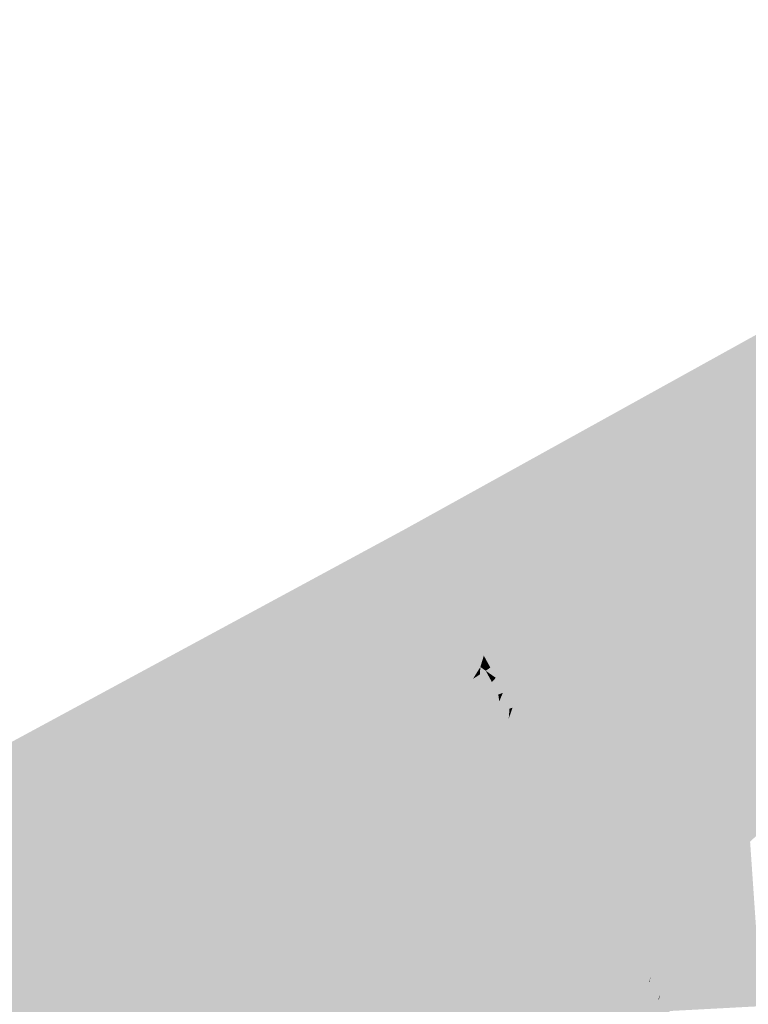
# Model space of a CAD drawing. Header units: metres. Extents: x 164696 to 183842, y 382615 to 387356.
# Tile 692 of 1056: x 182695.82 to 182697.44, y 386642.71 to 386644.91. Entities that reach past the tile are written whole.
import ezdxf

# ---------------------------------------------------------------- set-up
doc = ezdxf.new("R2010")
doc.units = ezdxf.units.M
doc.layers.add('C3D-SURFACE_TINSURFACE', color=7, linetype='Continuous')

msp = doc.modelspace()

# ---------------------------------------------------------------- linework, layer by layer
at = {"layer": 'C3D-SURFACE_TINSURFACE', "color": 11, "linetype": 'Continuous', "lineweight": -3, "true_color": 0xff8585}
for points in [[(182697.3308, 386644.1102), (182702.013, 386646.7242), (182696.6786, 386643.7692)], [(182697.3308, 386644.1102), (182700.0044, 386645.5786), (182702.013, 386646.7242)], [(182697.1816, 386643.8415), (182697.3308, 386644.1102), (182696.6786, 386643.7692)], [(182697.1816, 386643.8415), (182696.6786, 386643.7692), (182697.1272, 386643.8274)], [(182697.1272, 386643.8274), (182696.6786, 386643.7692), (182697.1114, 386643.8184)], [(182697.1304, 386643.8132), (182697.1114, 386643.8184), (182696.6786, 386643.7692)], [(182697.1304, 386643.8132), (182696.6786, 386643.7692), (182697.0799, 386643.8012)], [(182697.0799, 386643.8012), (182696.6786, 386643.7692), (182697.0366, 386643.791)], [(182697.0366, 386643.791), (182696.6786, 386643.7692), (182696.9887, 386643.7817)], [(182696.6786, 386643.7692), (182691.9161, 386641.1926), (182693.4628, 386641.9929)], [(182696.6786, 386643.7692), (182693.4628, 386641.9929), (182695.2684, 386642.8697)], [(182696.1941, 386643.1576), (182696.6786, 386643.7692), (182695.2684, 386642.8697)], [(182696.1476, 386643.0742), (182696.6786, 386643.7692), (182696.1941, 386643.1576)], [(182696.1476, 386643.0742), (182696.2527, 386643.1894), (182696.6786, 386643.7692)], [(182696.2527, 386643.1894), (182696.3316, 386643.2766), (182696.6786, 386643.7692)], [(182696.3572, 386643.2905), (182696.6786, 386643.7692), (182696.3316, 386643.2766)], [(182696.3572, 386643.2905), (182696.4156, 386643.356), (182696.6786, 386643.7692)], [(182696.4384, 386643.3684), (182696.6786, 386643.7692), (182696.4156, 386643.356)], [(182696.4384, 386643.3684), (182696.4829, 386643.4196), (182696.6786, 386643.7692)], [(182696.5034, 386643.4307), (182696.6786, 386643.7692), (182696.4829, 386643.4196)], [(182696.5239, 386643.4418), (182696.6786, 386643.7692), (182696.5034, 386643.4307)], [(182696.5444, 386643.453), (182696.6786, 386643.7692), (182696.5239, 386643.4418)], [(182696.5649, 386643.4641), (182696.6786, 386643.7692), (182696.5444, 386643.453)], [(182696.5854, 386643.4752), (182696.6786, 386643.7692), (182696.5649, 386643.4641)], [(182696.6059, 386643.487), (182696.6786, 386643.7692), (182696.5854, 386643.4752)], [(182696.6154, 386643.4697), (182696.6786, 386643.7692), (182696.6059, 386643.487)], [(182696.6154, 386643.4697), (182696.6997, 386643.7309), (182696.6786, 386643.7692)], [(182696.9887, 386643.7817), (182696.6786, 386643.7692), (182696.9755, 386643.7746)], [(182696.9926, 386643.7672), (182696.9755, 386643.7746), (182696.6786, 386643.7692)], [(182696.8907, 386643.6981), (182696.6786, 386643.7692), (182696.6997, 386643.7309)], [(182696.9065, 386643.7066), (182696.6786, 386643.7692), (182696.8907, 386643.6981)], [(182696.9065, 386643.7066), (182696.9048, 386643.7191), (182696.6786, 386643.7692)], [(182696.938, 386643.7237), (182696.6786, 386643.7692), (182696.9048, 386643.7191)], [(182696.9767, 386643.7292), (182696.6786, 386643.7692), (182696.938, 386643.7237)], [(182696.9937, 386643.739), (182696.6786, 386643.7692), (182696.9767, 386643.7292)], [(182696.9937, 386643.739), (182696.9634, 386643.7513), (182696.6786, 386643.7692)], [(182696.978, 386643.7592), (182696.6786, 386643.7692), (182696.9634, 386643.7513)], [(182696.9926, 386643.7672), (182696.6786, 386643.7692), (182696.978, 386643.7592)], [(182696.6154, 386643.4697), (182696.6465, 386643.5225), (182696.6997, 386643.7309)], [(182696.658, 386643.5017), (182696.6997, 386643.7309), (182696.6465, 386643.5225)], [(182696.658, 386643.5017), (182696.7208, 386643.6925), (182696.6997, 386643.7309)], [(182696.8871, 386643.6674), (182696.6997, 386643.7309), (182696.7208, 386643.6925)], [(182696.9029, 386643.6759), (182696.6997, 386643.7309), (182696.8871, 386643.6674)], [(182696.8907, 386643.6981), (182696.6997, 386643.7309), (182696.9029, 386643.6759)], [(182696.6709, 386643.4945), (182696.7208, 386643.6925), (182696.658, 386643.5017)], [(182696.6814, 386643.4753), (182696.7208, 386643.6925), (182696.6709, 386643.4945)], [(182696.6814, 386643.4753), (182696.7419, 386643.6541), (182696.7208, 386643.6925)], [(182696.9131, 386643.6265), (182696.7208, 386643.6925), (182696.7419, 386643.6541)], [(182696.9131, 386643.6265), (182696.8993, 386643.6452), (182696.7208, 386643.6925)], [(182696.8871, 386643.6674), (182696.7208, 386643.6925), (182696.8993, 386643.6452)], [(182696.7001, 386643.4854), (182696.7419, 386643.6541), (182696.6814, 386643.4753)], [(182696.7106, 386643.4662), (182696.7419, 386643.6541), (182696.7001, 386643.4854)], [(182696.7106, 386643.4662), (182696.763, 386643.6158), (182696.7419, 386643.6541)], [(182696.87, 386643.6094), (182696.7419, 386643.6541), (182696.763, 386643.6158)], [(182696.9236, 386643.6073), (182696.7419, 386643.6541), (182696.87, 386643.6094)], [(182696.9131, 386643.6265), (182696.7419, 386643.6541), (182696.9236, 386643.6073)], [(182696.7293, 386643.4763), (182696.763, 386643.6158), (182696.7106, 386643.4662)], [(182696.7398, 386643.4572), (182696.763, 386643.6158), (182696.7293, 386643.4763)], [(182696.7398, 386643.4572), (182696.7841, 386643.5774), (182696.763, 386643.6158)], [(182696.8581, 386643.5818), (182696.763, 386643.6158), (182696.7841, 386643.5774)], [(182696.8829, 386643.5861), (182696.763, 386643.6158), (182696.8581, 386643.5818)], [(182696.87, 386643.6094), (182696.763, 386643.6158), (182696.8829, 386643.5861)], [(182696.7585, 386643.4673), (182696.7841, 386643.5774), (182696.7398, 386643.4572)], [(182696.769, 386643.4481), (182696.7841, 386643.5774), (182696.7585, 386643.4673)], [(182696.769, 386643.4481), (182696.8052, 386643.539), (182696.7841, 386643.5774)], [(182696.8581, 386643.5818), (182696.7841, 386643.5774), (182696.8717, 386643.5571)], [(182696.8539, 386643.5515), (182696.7841, 386643.5774), (182696.8052, 386643.539)], [(182696.8717, 386643.5571), (182696.7841, 386643.5774), (182696.8539, 386643.5515)], [(182696.8539, 386643.5515), (182696.8052, 386643.539), (182696.868, 386643.526)], [(182696.769, 386643.4481), (182696.7891, 386643.4649), (182696.8052, 386643.539)], [(182696.8033, 386643.4502), (182696.8052, 386643.539), (182696.7891, 386643.4649)], [(182696.8033, 386643.4502), (182696.8263, 386643.5007), (182696.8052, 386643.539)], [(182696.8641, 386643.4946), (182696.8556, 386643.5192), (182696.8052, 386643.539)], [(182696.8641, 386643.4946), (182696.8052, 386643.539), (182696.8263, 386643.5007)], [(182696.868, 386643.526), (182696.8052, 386643.539), (182696.8556, 386643.5192)], [(182696.8185, 386643.4585), (182696.8263, 386643.5007), (182696.8033, 386643.4502)], [(182696.831, 386643.4358), (182696.8263, 386643.5007), (182696.8185, 386643.4585)], [(182696.831, 386643.4358), (182696.8474, 386643.4623), (182696.8263, 386643.5007)], [(182696.8551, 386643.4875), (182696.8263, 386643.5007), (182696.8474, 386643.4623)], [(182696.8551, 386643.4875), (182696.8641, 386643.4946), (182696.8263, 386643.5007)], [(182696.8551, 386643.4875), (182696.8474, 386643.4623), (182696.8697, 386643.461)], [(182696.831, 386643.4358), (182696.8463, 386643.4456), (182696.8474, 386643.4623)], [(182696.8595, 386643.4216), (182696.8474, 386643.4623), (182696.8463, 386643.4456)], [(182696.8595, 386643.4216), (182696.8685, 386643.4239), (182696.8474, 386643.4623)], [(182696.8593, 386643.4539), (182696.8474, 386643.4623), (182696.8685, 386643.4239)], [(182696.8593, 386643.4539), (182696.8697, 386643.461), (182696.8474, 386643.4623)], [(182696.8593, 386643.4539), (182696.8685, 386643.4239), (182696.8731, 386643.4288)], [(182696.8753, 386643.3958), (182696.8685, 386643.4239), (182696.8595, 386643.4216)], [(182696.8874, 386643.4009), (182696.8731, 386643.4288), (182696.8685, 386643.4239)], [(182696.8753, 386643.3958), (182696.8896, 386643.3855), (182696.8685, 386643.4239)], [(182696.8874, 386643.4009), (182696.8685, 386643.4239), (182696.8896, 386643.3855)], [(182696.8608, 386643.3898), (182696.8896, 386643.3855), (182696.8753, 386643.3958)], [(182696.882, 386643.3612), (182696.8896, 386643.3855), (182696.8608, 386643.3898)], [(182696.8874, 386643.4009), (182696.8896, 386643.3855), (182696.8973, 386643.4044)], [(182696.9124, 386643.3694), (182696.8973, 386643.4044), (182696.8896, 386643.3855)], [(182696.882, 386643.3612), (182696.9107, 386643.3472), (182696.8896, 386643.3855)], [(182696.9124, 386643.3694), (182696.8896, 386643.3855), (182696.9107, 386643.3472)], [(182696.9124, 386643.3694), (182696.9107, 386643.3472), (182696.9192, 386643.3717)], [(182696.9192, 386643.3717), (182696.9107, 386643.3472), (182696.9318, 386643.3088)], [(182696.9192, 386643.3717), (182696.9318, 386643.3088), (182696.9364, 386643.3404)], [(182696.882, 386643.3612), (182696.8717, 386643.3556), (182696.9107, 386643.3472)], [(182696.8869, 386643.3278), (182696.9107, 386643.3472), (182696.8717, 386643.3556)], [(182696.8869, 386643.3278), (182696.9318, 386643.3088), (182696.9107, 386643.3472)], [(182696.9433, 386643.3442), (182696.9364, 386643.3404), (182696.9318, 386643.3088)], [(182696.9578, 386643.298), (182696.9433, 386643.3442), (182696.9318, 386643.3088)], [(182696.8696, 386643.3239), (182696.9318, 386643.3088), (182696.8869, 386643.3278)], [(182696.9058, 386643.289), (182696.9318, 386643.3088), (182696.8696, 386643.3239)], [(182696.9058, 386643.289), (182696.9529, 386643.2704), (182696.9318, 386643.3088)], [(182696.9578, 386643.298), (182696.9318, 386643.3088), (182696.9529, 386643.2704)], [(182696.9631, 386643.303), (182696.9578, 386643.298), (182696.9529, 386643.2704)], [(182696.9631, 386643.303), (182696.9529, 386643.2704), (182696.9741, 386643.232)], [(182696.9631, 386643.303), (182696.9741, 386643.232), (182696.9815, 386643.2696)], [(182696.9058, 386643.289), (182696.8978, 386643.2847), (182696.9529, 386643.2704)], [(182696.9144, 386643.2545), (182696.9529, 386643.2704), (182696.8978, 386643.2847)], [(182696.9882, 386643.2783), (182696.9815, 386643.2696), (182696.9741, 386643.232)], [(182696.9882, 386643.2783), (182696.9741, 386643.232), (182696.9952, 386643.1937)], [(182696.9882, 386643.2783), (182696.9952, 386643.1937), (182697.0061, 386643.2457)], [(182696.9144, 386643.2545), (182696.9741, 386643.232), (182696.9529, 386643.2704)], [(182697.0188, 386643.2723), (182697.0061, 386643.2457), (182696.9952, 386643.1937)], [(182697.0188, 386643.2723), (182696.9952, 386643.1937), (182697.0427, 386643.1825)], [(182696.9144, 386643.2545), (182696.9064, 386643.2502), (182696.9741, 386643.232)], [(182696.923, 386643.22), (182696.9741, 386643.232), (182696.9064, 386643.2502)], [(182696.923, 386643.22), (182696.915, 386643.2157), (182696.9952, 386643.1937)], [(182697.011, 386643.1649), (182696.9952, 386643.1937), (182696.915, 386643.2157)], [(182696.923, 386643.22), (182696.9952, 386643.1937), (182696.9741, 386643.232)], [(182697.011, 386643.1649), (182697.0427, 386643.1825), (182696.9952, 386643.1937)], [(182696.1941, 386643.1576), (182695.2684, 386642.8697), (182695.9876, 386642.9794)], [(182696.5538, 386643.1512), (182696.5238, 386643.1341), (182696.5841, 386642.7205)], [(182696.5538, 386643.1512), (182696.5841, 386642.7205), (182696.5838, 386643.1317)], [(182696.5238, 386643.1341), (182696.4939, 386643.1178), (182696.5841, 386642.7205)], [(182697.0049, 386643.1439), (182696.5838, 386643.1317), (182696.5841, 386642.7205)], [(182697.0254, 386643.1065), (182697.0049, 386643.1439), (182696.5841, 386642.7205)], [(182696.4939, 386643.1178), (182696.4639, 386643.1015), (182696.5841, 386642.7205)], [(182697.046, 386643.0691), (182697.0254, 386643.1065), (182696.5841, 386642.7205)], [(182696.4339, 386643.0852), (182696.404, 386643.069), (182696.5841, 386642.7205)], [(182696.4639, 386643.1015), (182696.4339, 386643.0852), (182696.5841, 386642.7205)], [(182696.404, 386643.069), (182696.374, 386643.0527), (182696.5841, 386642.7205)], [(182697.0665, 386643.0318), (182697.046, 386643.0691), (182696.5841, 386642.7205)], [(182696.3331, 386643.0508), (182696.3017, 386643.0338), (182696.5841, 386642.7205)], [(182696.3331, 386643.0508), (182696.5841, 386642.7205), (182696.374, 386643.0527)], [(182696.2555, 386643.0309), (182696.2227, 386643.0131), (182696.5841, 386642.7205)], [(182696.2555, 386643.0309), (182696.5841, 386642.7205), (182696.3017, 386643.0338)], [(182697.0871, 386642.9944), (182697.0665, 386643.0318), (182696.5841, 386642.7205)], [(182696.1095, 386643.0001), (182696.094, 386642.961), (182696.5092, 386642.573)], [(182696.1095, 386643.0001), (182696.5092, 386642.573), (182696.1632, 386642.9985)], [(182696.1701, 386643.0079), (182696.1632, 386642.9985), (182696.5092, 386642.573)], [(182696.1701, 386643.0079), (182696.5841, 386642.7205), (182696.2227, 386643.0131)], [(182696.1701, 386643.0079), (182696.5092, 386642.573), (182696.5841, 386642.7205)], [(182697.1076, 386642.9571), (182697.0871, 386642.9944), (182696.5841, 386642.7205)], [(182696.0527, 386642.9857), (182695.9876, 386642.9794), (182695.2684, 386642.8697)], [(182696.0527, 386642.9857), (182695.2684, 386642.8697), (182696.0248, 386642.9706)], [(182696.0527, 386642.9857), (182696.0248, 386642.9706), (182696.5092, 386642.573)], [(182696.0527, 386642.9857), (182696.5092, 386642.573), (182696.094, 386642.961)], [(182696.0248, 386642.9706), (182695.2684, 386642.8697), (182695.9875, 386642.9503)], [(182695.9502, 386642.9301), (182695.9875, 386642.9503), (182695.2684, 386642.8697)], [(182695.9502, 386642.9301), (182696.5092, 386642.573), (182695.9875, 386642.9503)], [(182696.0248, 386642.9706), (182695.9875, 386642.9503), (182696.5092, 386642.573)], [(182697.1282, 386642.9197), (182697.1076, 386642.9571), (182696.5841, 386642.7205)], [(182695.913, 386642.9099), (182695.9502, 386642.9301), (182695.2684, 386642.8697)], [(182695.913, 386642.9099), (182696.5092, 386642.573), (182695.9502, 386642.9301)], [(182695.8757, 386642.8897), (182695.913, 386642.9099), (182695.2684, 386642.8697)], [(182695.8757, 386642.8897), (182696.5092, 386642.573), (182695.913, 386642.9099)], [(182697.1487, 386642.8823), (182697.1282, 386642.9197), (182696.5841, 386642.7205)], [(182695.8695, 386642.8863), (182695.8757, 386642.8897), (182695.2684, 386642.8697)], [(182695.8695, 386642.8863), (182695.2684, 386642.8697), (182695.7546, 386642.8695)], [(182695.8695, 386642.8863), (182696.5092, 386642.573), (182695.8757, 386642.8897)], [(182695.8695, 386642.8863), (182695.9147, 386642.8357), (182696.5092, 386642.573)], [(182697.1693, 386642.845), (182697.1487, 386642.8823), (182696.5841, 386642.7205)], [(182697.1898, 386642.8076), (182697.1693, 386642.845), (182696.5841, 386642.7205)], [(182695.7895, 386642.7145), (182696.5092, 386642.573), (182695.9147, 386642.8357)], [(182697.1623, 386642.7754), (182697.1898, 386642.8076), (182696.5841, 386642.7205)], [(182697.1623, 386642.7754), (182697.0899, 386642.3378), (182697.203, 386642.7969)], [(182697.203, 386642.7969), (182697.0899, 386642.3378), (182697.2235, 386642.7596)], [(182697.1623, 386642.7754), (182696.5841, 386642.7205), (182696.6787, 386642.3951)], [(182697.1623, 386642.7754), (182696.6787, 386642.3951), (182697.0899, 386642.3378)], [(182697.2242, 386642.7587), (182697.2235, 386642.7596), (182697.0899, 386642.3378)], [(182697.2242, 386642.7587), (182697.0899, 386642.3378), (182697.1272, 386642.3591)], [(182697.2242, 386642.7587), (182697.1272, 386642.3591), (182697.2446, 386642.7215)], [(182695.7895, 386642.7145), (182695.6426, 386642.2495), (182696.5092, 386642.573)], [(182696.5841, 386642.7205), (182696.5092, 386642.573), (182696.5206, 386642.5321)], [(182696.6225, 386642.4226), (182696.5841, 386642.7205), (182696.5206, 386642.5321)], [(182696.6787, 386642.3951), (182696.5841, 386642.7205), (182696.6225, 386642.4226)], [(182697.2452, 386642.7196), (182697.2446, 386642.7215), (182697.1272, 386642.3591)], [(182697.2452, 386642.7196), (182697.1272, 386642.3591), (182697.1644, 386642.3794)], [(182697.2452, 386642.7196), (182697.1644, 386642.3794), (182697.2655, 386642.6827)]]:
    msp.add_solid(points, dxfattribs=at)
at = {"layer": 'C3D-SURFACE_TINSURFACE', "color": 61, "linetype": 'Continuous', "lineweight": -3, "true_color": 0xe4eb6b}
for points in [[(182698.5166, 386644.73), (182700.0044, 386645.5786), (182697.3308, 386644.1102)], [(182698.5166, 386644.73), (182697.3308, 386644.1102), (182697.1816, 386643.8415)], [(182698.5166, 386644.73), (182697.1816, 386643.8415), (182697.7761, 386643.9269)], [(182697.7389, 386643.9067), (182697.7761, 386643.9269), (182697.1816, 386643.8415)], [(182697.7016, 386643.8853), (182697.7389, 386643.9067), (182697.1272, 386643.8274)], [(182697.7389, 386643.9067), (182697.1816, 386643.8415), (182697.1272, 386643.8274)], [(182697.7016, 386643.8853), (182697.1114, 386643.8184), (182697.1304, 386643.8132)], [(182697.7016, 386643.8853), (182697.1272, 386643.8274), (182697.1114, 386643.8184)], [(182697.7016, 386643.8853), (182697.1304, 386643.8132), (182697.6643, 386643.8651)], [(182697.6271, 386643.8449), (182697.6643, 386643.8651), (182697.1304, 386643.8132)], [(182697.5899, 386643.8247), (182697.6271, 386643.8449), (182697.0799, 386643.8012)], [(182697.6271, 386643.8449), (182697.1304, 386643.8132), (182697.0799, 386643.8012)], [(182697.5526, 386643.8044), (182697.5899, 386643.8247), (182697.0366, 386643.791)], [(182697.5899, 386643.8247), (182697.0799, 386643.8012), (182697.0366, 386643.791)], [(182697.5153, 386643.7842), (182696.9755, 386643.7746), (182696.9926, 386643.7672)], [(182697.5153, 386643.7842), (182696.9887, 386643.7817), (182696.9755, 386643.7746)], [(182697.5153, 386643.7842), (182697.5526, 386643.8044), (182696.9887, 386643.7817)], [(182697.5526, 386643.8044), (182697.0366, 386643.791), (182696.9887, 386643.7817)], [(182697.5153, 386643.7842), (182696.9926, 386643.7672), (182697.478, 386643.764)], [(182697.4408, 386643.7437), (182696.9926, 386643.7672), (182696.978, 386643.7592)], [(182697.4408, 386643.7437), (182697.478, 386643.764), (182696.9926, 386643.7672)], [(182697.4408, 386643.7437), (182697.9249, 386643.6325), (182697.478, 386643.764)], [(182697.4035, 386643.7235), (182696.978, 386643.7592), (182696.9634, 386643.7513)], [(182697.4035, 386643.7235), (182696.9634, 386643.7513), (182696.9937, 386643.739)], [(182697.4035, 386643.7235), (182697.4408, 386643.7437), (182696.978, 386643.7592)], [(182697.423, 386643.0926), (182697.4408, 386643.7437), (182697.4035, 386643.7235)], [(182697.423, 386643.0926), (182697.9462, 386643.5943), (182697.4408, 386643.7437)], [(182697.4408, 386643.7437), (182697.9462, 386643.5943), (182697.9249, 386643.6325)], [(182697.2545, 386643.6415), (182696.938, 386643.7237), (182696.9048, 386643.7191)], [(182697.2545, 386643.6415), (182696.9048, 386643.7191), (182696.9065, 386643.7066)], [(182697.2917, 386643.6617), (182696.9767, 386643.7292), (182696.938, 386643.7237)], [(182697.2545, 386643.6415), (182697.2917, 386643.6617), (182696.938, 386643.7237)], [(182697.329, 386643.6819), (182696.9937, 386643.739), (182696.9767, 386643.7292)], [(182697.2917, 386643.6617), (182697.329, 386643.6819), (182696.9767, 386643.7292)], [(182697.329, 386643.6819), (182697.3662, 386643.7033), (182696.9937, 386643.739)], [(182697.4035, 386643.7235), (182696.9937, 386643.739), (182697.3662, 386643.7033)], [(182697.423, 386643.0926), (182697.4035, 386643.7235), (182697.3662, 386643.7033)], [(182697.1799, 386643.601), (182696.9065, 386643.7066), (182696.8907, 386643.6981)], [(182697.1799, 386643.601), (182696.8907, 386643.6981), (182696.9029, 386643.6759)], [(182697.1799, 386643.601), (182697.2172, 386643.6213), (182696.9065, 386643.7066)], [(182697.2545, 386643.6415), (182696.9065, 386643.7066), (182697.2172, 386643.6213)], [(182697.423, 386643.0926), (182697.3662, 386643.7033), (182697.329, 386643.6819)], [(182697.1427, 386643.5808), (182696.9029, 386643.6759), (182696.8871, 386643.6674)], [(182697.1427, 386643.5808), (182697.1799, 386643.601), (182696.9029, 386643.6759)], [(182697.423, 386643.0926), (182697.329, 386643.6819), (182697.2917, 386643.6617)], [(182697.1427, 386643.5808), (182696.8871, 386643.6674), (182696.8993, 386643.6452)], [(182697.423, 386643.0926), (182697.2917, 386643.6617), (182697.2545, 386643.6415)], [(182697.1427, 386643.5808), (182696.8993, 386643.6452), (182696.9131, 386643.6265)], [(182697.423, 386643.0926), (182697.2545, 386643.6415), (182697.2172, 386643.6213)], [(182697.0681, 386643.5403), (182696.87, 386643.6094), (182696.8829, 386643.5861)], [(182697.0681, 386643.5403), (182696.9236, 386643.6073), (182696.87, 386643.6094)], [(182697.1054, 386643.5606), (182696.9131, 386643.6265), (182696.9236, 386643.6073)], [(182697.1427, 386643.5808), (182696.9131, 386643.6265), (182697.1054, 386643.5606)], [(182697.423, 386643.0926), (182697.2172, 386643.6213), (182697.1799, 386643.601)], [(182697.0309, 386643.5201), (182696.8829, 386643.5861), (182696.8581, 386643.5818)], [(182697.0309, 386643.5201), (182697.0681, 386643.5403), (182696.8829, 386643.5861)], [(182697.0681, 386643.5403), (182697.1054, 386643.5606), (182696.9236, 386643.6073)], [(182697.423, 386643.0926), (182697.1799, 386643.601), (182697.1427, 386643.5808)], [(182697.423, 386643.0926), (182697.9675, 386643.556), (182697.9462, 386643.5943)], [(182697.0309, 386643.5201), (182696.8581, 386643.5818), (182696.8717, 386643.5571)], [(182697.423, 386643.0926), (182697.1427, 386643.5808), (182697.1054, 386643.5606)], [(182696.9936, 386643.4999), (182696.8717, 386643.5571), (182696.8539, 386643.5515)], [(182696.9936, 386643.4999), (182696.8539, 386643.5515), (182696.868, 386643.526)], [(182696.9936, 386643.4999), (182697.0309, 386643.5201), (182696.8717, 386643.5571)], [(182697.0681, 386643.5403), (182697.0188, 386643.2723), (182697.1054, 386643.5606)], [(182697.423, 386643.0926), (182697.1054, 386643.5606), (182697.0188, 386643.2723)], [(182697.423, 386643.0926), (182697.4488, 386643.0727), (182697.9675, 386643.556)], [(182696.5837, 386643.2762), (182696.6465, 386643.5225), (182696.6154, 386643.4697)], [(182696.5837, 386643.2762), (182696.658, 386643.5017), (182696.6465, 386643.5225)], [(182696.9564, 386643.4796), (182696.868, 386643.526), (182696.8556, 386643.5192)], [(182696.9564, 386643.4796), (182696.9936, 386643.4999), (182696.868, 386643.526)], [(182696.9936, 386643.4999), (182696.9631, 386643.303), (182697.0309, 386643.5201)], [(182697.0309, 386643.5201), (182696.9631, 386643.303), (182696.9815, 386643.2696)], [(182697.0309, 386643.5201), (182696.9815, 386643.2696), (182696.9882, 386643.2783)], [(182697.0309, 386643.5201), (182696.9882, 386643.2783), (182697.0681, 386643.5403)], [(182697.0681, 386643.5403), (182696.9882, 386643.2783), (182697.0061, 386643.2457)], [(182697.0681, 386643.5403), (182697.0061, 386643.2457), (182697.0188, 386643.2723)], [(182696.5837, 386643.2762), (182696.6709, 386643.4945), (182696.658, 386643.5017)], [(182696.9564, 386643.4796), (182696.8556, 386643.5192), (182696.8641, 386643.4946)], [(182696.9564, 386643.4796), (182696.9433, 386643.3442), (182696.9936, 386643.4999)], [(182696.9936, 386643.4999), (182696.9433, 386643.3442), (182696.9578, 386643.298)], [(182696.9936, 386643.4999), (182696.9578, 386643.298), (182696.9631, 386643.303)], [(182696.5092, 386643.2347), (182696.5464, 386643.256), (182696.6059, 386643.487)], [(182696.5092, 386643.2347), (182696.6059, 386643.487), (182696.5854, 386643.4752)], [(182696.5464, 386643.256), (182696.6154, 386643.4697), (182696.6059, 386643.487)], [(182696.5837, 386643.2762), (182696.621, 386643.2965), (182696.6709, 386643.4945)], [(182696.621, 386643.2965), (182696.6814, 386643.4753), (182696.6709, 386643.4945)], [(182696.621, 386643.2965), (182696.6582, 386643.3167), (182696.7001, 386643.4854)], [(182696.621, 386643.2965), (182696.7001, 386643.4854), (182696.6814, 386643.4753)], [(182696.6582, 386643.3167), (182696.7106, 386643.4662), (182696.7001, 386643.4854)], [(182696.6582, 386643.3167), (182696.6955, 386643.3369), (182696.7293, 386643.4763)], [(182696.6582, 386643.3167), (182696.7293, 386643.4763), (182696.7106, 386643.4662)], [(182696.6955, 386643.3369), (182696.7398, 386643.4572), (182696.7293, 386643.4763)], [(182696.9564, 386643.4796), (182696.8641, 386643.4946), (182696.8551, 386643.4875)], [(182696.9191, 386643.4583), (182696.8551, 386643.4875), (182696.8697, 386643.461)], [(182696.9564, 386643.4796), (182696.8551, 386643.4875), (182696.9191, 386643.4583)], [(182696.9564, 386643.4796), (182696.9191, 386643.4583), (182696.9124, 386643.3694)], [(182696.9564, 386643.4796), (182696.9124, 386643.3694), (182696.9192, 386643.3717)], [(182696.9564, 386643.4796), (182696.9192, 386643.3717), (182696.9364, 386643.3404)], [(182696.9564, 386643.4796), (182696.9364, 386643.3404), (182696.9433, 386643.3442)], [(182696.4347, 386643.1942), (182696.472, 386643.2144), (182696.5649, 386643.4641)], [(182696.4347, 386643.1942), (182696.5649, 386643.4641), (182696.5444, 386643.453)], [(182696.472, 386643.2144), (182696.5092, 386643.2347), (182696.5854, 386643.4752)], [(182696.472, 386643.2144), (182696.5854, 386643.4752), (182696.5649, 386643.4641)], [(182696.5837, 386643.2762), (182696.6154, 386643.4697), (182696.5464, 386643.256)], [(182696.6955, 386643.3369), (182696.7328, 386643.3572), (182696.7585, 386643.4673)], [(182696.6955, 386643.3369), (182696.7585, 386643.4673), (182696.7398, 386643.4572)], [(182696.7328, 386643.3572), (182696.769, 386643.4481), (182696.7585, 386643.4673)], [(182696.7701, 386643.3774), (182696.7891, 386643.4649), (182696.769, 386643.4481)], [(182696.7701, 386643.3774), (182696.8033, 386643.4502), (182696.7891, 386643.4649)], [(182696.7701, 386643.3774), (182696.8073, 386643.3976), (182696.8185, 386643.4585)], [(182696.7701, 386643.3774), (182696.8185, 386643.4585), (182696.8033, 386643.4502)], [(182696.8073, 386643.3976), (182696.831, 386643.4358), (182696.8185, 386643.4585)], [(182696.9191, 386643.4583), (182696.8697, 386643.461), (182696.8593, 386643.4539)], [(182696.9191, 386643.4583), (182696.8593, 386643.4539), (182696.8818, 386643.4381)], [(182696.8818, 386643.4381), (182696.8593, 386643.4539), (182696.8731, 386643.4288)], [(182696.9191, 386643.4583), (182696.8818, 386643.4381), (182696.8874, 386643.4009)], [(182696.9191, 386643.4583), (182696.8874, 386643.4009), (182696.8973, 386643.4044)], [(182696.9191, 386643.4583), (182696.8973, 386643.4044), (182696.9124, 386643.3694)], [(182696.3601, 386643.1537), (182696.3974, 386643.174), (182696.5239, 386643.4418)], [(182696.3601, 386643.1537), (182696.5239, 386643.4418), (182696.5034, 386643.4307)], [(182696.3974, 386643.174), (182696.4347, 386643.1942), (182696.5444, 386643.453)], [(182696.3974, 386643.174), (182696.5444, 386643.453), (182696.5239, 386643.4418)], [(182696.7701, 386643.3774), (182696.769, 386643.4481), (182696.7328, 386643.3572)], [(182696.8445, 386643.4178), (182696.831, 386643.4358), (182696.8073, 386643.3976)], [(182696.8445, 386643.4178), (182696.8463, 386643.4456), (182696.831, 386643.4358)], [(182696.8445, 386643.4178), (182696.8595, 386643.4216), (182696.8463, 386643.4456)], [(182696.8818, 386643.4381), (182696.8731, 386643.4288), (182696.8874, 386643.4009)], [(182696.3229, 386643.1335), (182696.3601, 386643.1537), (182696.5034, 386643.4307)], [(182696.3229, 386643.1335), (182696.5034, 386643.4307), (182696.4829, 386643.4196)], [(182696.3229, 386643.1335), (182696.4829, 386643.4196), (182696.4384, 386643.3684)], [(182696.8445, 386643.4178), (182696.8073, 386643.3976), (182696.8608, 386643.3898)], [(182696.8445, 386643.4178), (182696.8753, 386643.3958), (182696.8595, 386643.4216)], [(182696.8445, 386643.4178), (182696.8608, 386643.3898), (182696.8753, 386643.3958)], [(182696.7701, 386643.3774), (182696.882, 386643.3612), (182696.8073, 386643.3976)], [(182696.8073, 386643.3976), (182696.882, 386643.3612), (182696.8608, 386643.3898)], [(182696.2483, 386643.0931), (182696.2856, 386643.1133), (182696.4384, 386643.3684)], [(182696.2483, 386643.0931), (182696.4384, 386643.3684), (182696.4156, 386643.356)], [(182696.3229, 386643.1335), (182696.4384, 386643.3684), (182696.2856, 386643.1133)], [(182696.7701, 386643.3774), (182696.7328, 386643.3572), (182696.8696, 386643.3239)], [(182696.7701, 386643.3774), (182696.8696, 386643.3239), (182696.8869, 386643.3278)], [(182696.7701, 386643.3774), (182696.8717, 386643.3556), (182696.882, 386643.3612)], [(182696.7701, 386643.3774), (182696.8869, 386643.3278), (182696.8717, 386643.3556)], [(182696.2483, 386643.0931), (182696.4156, 386643.356), (182696.3572, 386643.2905)], [(182696.6955, 386643.3369), (182696.9058, 386643.289), (182696.7328, 386643.3572)], [(182696.7328, 386643.3572), (182696.9058, 386643.289), (182696.8696, 386643.3239)], [(182696.6582, 386643.3167), (182696.9144, 386643.2545), (182696.6955, 386643.3369)], [(182696.6955, 386643.3369), (182696.8978, 386643.2847), (182696.9058, 386643.289)], [(182696.6955, 386643.3369), (182696.9144, 386643.2545), (182696.8978, 386643.2847)], [(182696.621, 386643.2965), (182696.923, 386643.22), (182696.6582, 386643.3167)], [(182696.6582, 386643.3167), (182696.9064, 386643.2502), (182696.9144, 386643.2545)], [(182696.6582, 386643.3167), (182696.923, 386643.22), (182696.9064, 386643.2502)], [(182696.1738, 386643.0526), (182696.2111, 386643.0728), (182696.3572, 386643.2905)], [(182696.1738, 386643.0526), (182696.3572, 386643.2905), (182696.3316, 386643.2766)], [(182696.2483, 386643.0931), (182696.3572, 386643.2905), (182696.2111, 386643.0728)], [(182696.5837, 386643.2762), (182697.0163, 386643.1553), (182696.621, 386643.2965)], [(182696.621, 386643.2965), (182696.915, 386643.2157), (182696.923, 386643.22)], [(182696.621, 386643.2965), (182697.0163, 386643.1553), (182697.011, 386643.1649)], [(182696.621, 386643.2965), (182697.011, 386643.1649), (182696.915, 386643.2157)], [(182696.1738, 386643.0526), (182696.3316, 386643.2766), (182696.2527, 386643.1894)], [(182696.5837, 386643.2762), (182696.5464, 386643.256), (182696.5538, 386643.1512)], [(182696.5837, 386643.2762), (182696.5538, 386643.1512), (182696.5838, 386643.1317)], [(182696.5837, 386643.2762), (182696.5838, 386643.1317), (182697.0049, 386643.1439)], [(182696.5837, 386643.2762), (182697.0049, 386643.1439), (182697.0163, 386643.1553)], [(182697.423, 386643.0926), (182697.0188, 386643.2723), (182697.0427, 386643.1825)], [(182696.472, 386643.2144), (182696.5238, 386643.1341), (182696.5092, 386643.2347)], [(182696.5092, 386643.2347), (182696.5538, 386643.1512), (182696.5464, 386643.256)], [(182696.5092, 386643.2347), (182696.5238, 386643.1341), (182696.5538, 386643.1512)], [(182696.4347, 386643.1942), (182696.4939, 386643.1178), (182696.472, 386643.2144)], [(182696.472, 386643.2144), (182696.4939, 386643.1178), (182696.5238, 386643.1341)], [(182696.3974, 386643.174), (182696.4639, 386643.1015), (182696.4347, 386643.1942)], [(182696.4347, 386643.1942), (182696.4639, 386643.1015), (182696.4939, 386643.1178)], [(182696.1366, 386643.0313), (182696.2527, 386643.1894), (182696.1476, 386643.0742)], [(182696.1738, 386643.0526), (182696.2527, 386643.1894), (182696.1366, 386643.0313)], [(182696.3601, 386643.1537), (182696.4339, 386643.0852), (182696.3974, 386643.174)], [(182696.3974, 386643.174), (182696.4339, 386643.0852), (182696.4639, 386643.1015)], [(182697.423, 386643.0926), (182697.0427, 386643.1825), (182697.011, 386643.1649)], [(182696.062, 386642.9908), (182696.1941, 386643.1576), (182695.9876, 386642.9794)], [(182696.062, 386642.9908), (182696.1476, 386643.0742), (182696.1941, 386643.1576)], [(182696.3229, 386643.1335), (182696.404, 386643.069), (182696.3601, 386643.1537)], [(182696.3601, 386643.1537), (182696.404, 386643.069), (182696.4339, 386643.0852)], [(182697.0163, 386643.1553), (182697.0049, 386643.1439), (182697.0254, 386643.1065)], [(182697.423, 386643.0926), (182697.011, 386643.1649), (182697.0163, 386643.1553)], [(182697.423, 386643.0926), (182697.0163, 386643.1553), (182697.0374, 386643.1169)], [(182697.0163, 386643.1553), (182697.0254, 386643.1065), (182697.0374, 386643.1169)], [(182696.3229, 386643.1335), (182696.2856, 386643.1133), (182696.3331, 386643.0508)], [(182696.3229, 386643.1335), (182696.3331, 386643.0508), (182696.374, 386643.0527)], [(182696.3229, 386643.1335), (182696.374, 386643.0527), (182696.404, 386643.069)], [(182696.2483, 386643.0931), (182696.3331, 386643.0508), (182696.2856, 386643.1133)], [(182697.0374, 386643.1169), (182697.0254, 386643.1065), (182697.046, 386643.0691)], [(182697.423, 386643.0926), (182697.0374, 386643.1169), (182697.0585, 386643.0786)], [(182697.0374, 386643.1169), (182697.046, 386643.0691), (182697.0585, 386643.0786)], [(182696.2483, 386643.0931), (182696.2111, 386643.0728), (182696.2555, 386643.0309)], [(182696.2483, 386643.0931), (182696.2555, 386643.0309), (182696.3017, 386643.0338)], [(182696.2483, 386643.0931), (182696.3017, 386643.0338), (182696.3331, 386643.0508)], [(182697.423, 386643.0926), (182697.0585, 386643.0786), (182697.0796, 386643.0402)], [(182697.423, 386643.0926), (182697.0796, 386643.0402), (182697.1007, 386643.0018)], [(182697.423, 386643.0926), (182697.1007, 386643.0018), (182697.1218, 386642.9635)], [(182697.423, 386643.0926), (182697.1218, 386642.9635), (182697.1429, 386642.9251)], [(182697.423, 386643.0926), (182697.1429, 386642.9251), (182697.164, 386642.8867)], [(182697.423, 386643.0926), (182697.164, 386642.8867), (182697.1851, 386642.8483)], [(182697.423, 386643.0926), (182697.1851, 386642.8483), (182697.4488, 386643.0727)], [(182696.062, 386642.9908), (182696.0993, 386643.011), (182696.1476, 386643.0742)], [(182696.1366, 386643.0313), (182696.1476, 386643.0742), (182696.0993, 386643.011)], [(182696.1738, 386643.0526), (182696.2555, 386643.0309), (182696.2111, 386643.0728)], [(182697.0585, 386643.0786), (182697.046, 386643.0691), (182697.0665, 386643.0318)], [(182697.0585, 386643.0786), (182697.0665, 386643.0318), (182697.0796, 386643.0402)], [(182697.4488, 386643.0727), (182697.1851, 386642.8483), (182697.2062, 386642.81)], [(182697.4488, 386643.0727), (182697.2062, 386642.81), (182697.2273, 386642.7716)], [(182697.4488, 386643.0727), (182697.2273, 386642.7716), (182697.4741, 386642.7058)], [(182696.1738, 386643.0526), (182696.1366, 386643.0313), (182696.1701, 386643.0079)], [(182696.1738, 386643.0526), (182696.1701, 386643.0079), (182696.2227, 386643.0131)], [(182696.1738, 386643.0526), (182696.2227, 386643.0131), (182696.2555, 386643.0309)], [(182697.0796, 386643.0402), (182697.0665, 386643.0318), (182697.0871, 386642.9944)], [(182697.0796, 386643.0402), (182697.0871, 386642.9944), (182697.1007, 386643.0018)], [(182696.1366, 386643.0313), (182696.0993, 386643.011), (182696.1095, 386643.0001)], [(182696.1366, 386643.0313), (182696.1095, 386643.0001), (182696.1632, 386642.9985)], [(182696.1366, 386643.0313), (182696.1632, 386642.9985), (182696.1701, 386643.0079)], [(182696.062, 386642.9908), (182696.1095, 386643.0001), (182696.0993, 386643.011)], [(182696.062, 386642.9908), (182696.094, 386642.961), (182696.1095, 386643.0001)], [(182697.1007, 386643.0018), (182697.0871, 386642.9944), (182697.1076, 386642.9571)], [(182697.1007, 386643.0018), (182697.1076, 386642.9571), (182697.1218, 386642.9635)], [(182696.062, 386642.9908), (182695.9876, 386642.9794), (182696.0527, 386642.9857)], [(182696.062, 386642.9908), (182696.0527, 386642.9857), (182696.094, 386642.961)], [(182697.1218, 386642.9635), (182697.1076, 386642.9571), (182697.1282, 386642.9197)], [(182697.1218, 386642.9635), (182697.1282, 386642.9197), (182697.1429, 386642.9251)], [(182697.1429, 386642.9251), (182697.1282, 386642.9197), (182697.1487, 386642.8823)], [(182697.1429, 386642.9251), (182697.1487, 386642.8823), (182697.164, 386642.8867)], [(182695.8385, 386642.8694), (182695.8695, 386642.8863), (182695.7546, 386642.8695)], [(182695.8385, 386642.8694), (182695.9147, 386642.8357), (182695.8695, 386642.8863)], [(182697.164, 386642.8867), (182697.1487, 386642.8823), (182697.1693, 386642.845)], [(182697.164, 386642.8867), (182697.1693, 386642.845), (182697.1851, 386642.8483)], [(182695.8012, 386642.8492), (182695.8385, 386642.8694), (182695.7546, 386642.8695)], [(182695.8012, 386642.8492), (182695.7895, 386642.7145), (182695.8385, 386642.8694)], [(182695.8385, 386642.8694), (182695.7895, 386642.7145), (182695.9147, 386642.8357)], [(182697.1851, 386642.8483), (182697.1693, 386642.845), (182697.1898, 386642.8076)], [(182697.1851, 386642.8483), (182697.1898, 386642.8076), (182697.2062, 386642.81)], [(182697.2062, 386642.81), (182697.1623, 386642.7754), (182697.203, 386642.7969)], [(182697.2062, 386642.81), (182697.1898, 386642.8076), (182697.1623, 386642.7754)], [(182697.2273, 386642.7716), (182697.2062, 386642.81), (182697.203, 386642.7969)], [(182697.2273, 386642.7716), (182697.203, 386642.7969), (182697.2235, 386642.7596)], [(182697.2273, 386642.7716), (182697.2235, 386642.7596), (182697.2242, 386642.7587)], [(182697.2484, 386642.7332), (182697.2273, 386642.7716), (182697.2242, 386642.7587)], [(182697.2484, 386642.7332), (182697.2242, 386642.7587), (182697.2446, 386642.7215)], [(182697.4741, 386642.7058), (182697.2273, 386642.7716), (182697.2484, 386642.7332)], [(182697.2484, 386642.7332), (182697.2446, 386642.7215), (182697.2452, 386642.7196)], [(182697.2695, 386642.6949), (182697.2484, 386642.7332), (182697.2452, 386642.7196)], [(182697.4741, 386642.7058), (182697.2484, 386642.7332), (182697.2695, 386642.6949)], [(182697.2695, 386642.6949), (182697.2452, 386642.7196), (182697.2655, 386642.6827)]]:
    msp.add_solid(points, dxfattribs=at)

doc.saveas('drawing.dxf')
